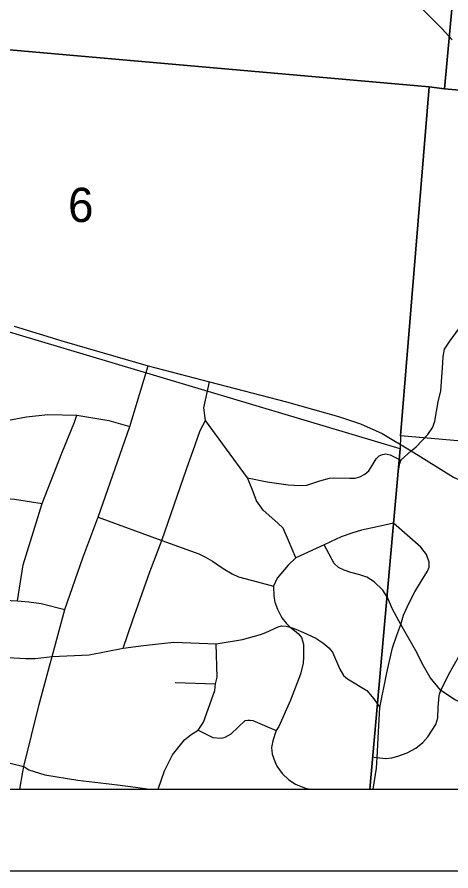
# Model space of a CAD drawing. Extents: x 0 to 34, y 0 to 22.
# Drawn here: x 6.291 to 6.822, y 14 to 15.046 of the extents above; entities that cross this region are included whole.
import ezdxf

# ---------------------------------------------------------------- set-up
doc = ezdxf.new("R2010")
doc.units = 0
for name, color, linetype in [('Default', 7, 'Continuous'), ('GM_X_City_Street', 7, 'Continuous'), ('GM_X_Section', 7, 'Continuous'), ('GM_X_Section_Text', 7, 'Continuous'), ('GM_X_Township_Road', 7, 'Continuous'), ('SH_Data', 7, 'Continuous')]:
    doc.layers.add(name, color=color, linetype=linetype)

msp = doc.modelspace()

# ---------------------------------------------------------------- linework, layer by layer
at = {"layer": 'Default'}
for points in [[(5.7681, 14.1), (6.7232, 14.1), (6.7604, 14.5169), (5.8197, 14.7981)], [(6.7232, 14.1), (7.7734, 14.1), (7.7982, 14.4425), (6.7607, 14.5328), (6.7604, 14.5169)]]:
    msp.add_lwpolyline(points, close=True, dxfattribs=at)
at = {"layer": 'GM_X_City_Street'}
for p, q in [((6.4847, 14.2309), (6.5341, 14.2291)), ((6.2948, 14.1), (6.2983, 14.1212))]:
    msp.add_line(p, q, dxfattribs=at)
for points in [[(6.8242, 15.0182), (6.8115, 15.0321), (6.781, 15.0621)], [(6.2878, 14.6673), (6.3489, 14.6487), (6.4516, 14.6189), (6.5267, 14.5992), (6.6213, 14.5744), (6.6849, 14.5565), (6.7116, 14.5476), (6.7382, 14.5357), (6.7737, 14.5145), (6.8255, 14.4825), (6.8387, 14.476), (6.8561, 14.4708), (6.8764, 14.4688), (6.8922, 14.4689), (6.9027, 14.4708), (6.9464, 14.4822), (7.0132, 14.4998), (7.0513, 14.5043), (7.1054, 14.5033), (7.1104, 14.5031), (7.1598, 14.5007), (7.2478, 14.4934), (7.298, 14.4899), (7.367, 14.4835)], [(6.7737, 14.5145), (6.7799, 14.5195), (6.7943, 14.5344), (6.8005, 14.5436), (6.8028, 14.5509), (6.8069, 14.5746), (6.8102, 14.5882), (6.8128, 14.6218), (6.8131, 14.6302), (6.8148, 14.639), (6.821, 14.6488), (6.8323, 14.664)], [(6.3903, 14.4325), (6.3907, 14.4334), (6.4292, 14.5442), (6.4516, 14.6189)], [(6.4213, 14.273), (6.4326, 14.3063), (6.4539, 14.3663), (6.4684, 14.4048), (6.4989, 14.4921), (6.5093, 14.5219), (6.5155, 14.5394), (6.5221, 14.5518), (6.5198, 14.5672), (6.5267, 14.5992)], [(6.0836, 14.5195), (6.1399, 14.5159), (6.1734, 14.5152), (6.1977, 14.5194), (6.2278, 14.529), (6.2564, 14.5424), (6.2787, 14.5517), (6.3027, 14.5562), (6.3289, 14.5592), (6.3643, 14.5582), (6.4035, 14.5516), (6.4292, 14.5442)], [(6.2918, 14.3307), (6.2988, 14.375), (6.3219, 14.45), (6.3461, 14.5119), (6.3615, 14.5496), (6.3643, 14.5582)], [(6.6326, 14.3836), (6.6237, 14.4049), (6.6171, 14.42), (6.6104, 14.426), (6.5925, 14.4419), (6.5844, 14.4534), (6.579, 14.4676), (6.5735, 14.4814), (6.5221, 14.5518)], [(6.5735, 14.4814), (6.5974, 14.4766), (6.6234, 14.4729), (6.6379, 14.4723), (6.6459, 14.4727), (6.6619, 14.478), (6.6739, 14.4811), (6.6791, 14.4817), (6.6986, 14.4811), (6.7054, 14.4811), (6.7111, 14.4826), (6.7173, 14.4859), (6.7219, 14.4901), (6.7262, 14.4965), (6.731, 14.5046), (6.7348, 14.5084), (6.7389, 14.51), (6.743, 14.5108), (6.748, 14.5098), (6.761, 14.5032)], [(6.7737, 14.5145), (6.761, 14.5032), (6.7591, 14.4978), (6.7575, 14.487), (6.7554, 14.4621), (6.7524, 14.4259), (6.7321, 14.4215), (6.713, 14.4173), (6.701, 14.4138), (6.6883, 14.4091), (6.6674, 14.3996), (6.6326, 14.3836), (6.6233, 14.3747), (6.6099, 14.3586), (6.6054, 14.349), (6.6056, 14.3365), (6.6067, 14.3292), (6.61, 14.3206), (6.6153, 14.3102), (6.6207, 14.3035), (6.6257, 14.2985), (6.6311, 14.2944), (6.6358, 14.2906), (6.6394, 14.2858), (6.6419, 14.2779), (6.6419, 14.2613), (6.6415, 14.2546), (6.6383, 14.2411), (6.6262, 14.2093), (6.6117, 14.177), (6.6084, 14.1719), (6.6043, 14.1594), (6.603, 14.1511), (6.6038, 14.1429), (6.6069, 14.1342), (6.6095, 14.1284), (6.6158, 14.1195), (6.6242, 14.1117), (6.6321, 14.1064), (6.6431, 14.1018), (6.6501, 14.1)], [(6.0877, 14.4963), (6.1019, 14.4782), (6.1088, 14.4724), (6.1154, 14.4684), (6.1243, 14.4658), (6.1371, 14.4645), (6.1912, 14.4634), (6.2492, 14.4588), (6.2883, 14.4553), (6.3219, 14.45)], [(6.8083, 14.2146), (6.8085, 14.2165), (6.8101, 14.221), (6.8201, 14.241), (6.8476, 14.2899), (6.8688, 14.328), (6.8735, 14.3372), (6.8754, 14.3465), (6.8759, 14.3542), (6.8748, 14.3643), (6.8718, 14.373), (6.8685, 14.3854), (6.8616, 14.4055), (6.8556, 14.4221), (6.8533, 14.4462), (6.8532, 14.4593), (6.8561, 14.4708)], [(6.3907, 14.4334), (6.4684, 14.4048), (6.5038, 14.392), (6.5137, 14.3885), (6.5222, 14.3845), (6.5306, 14.3796), (6.5436, 14.3703), (6.5546, 14.3639), (6.5624, 14.3602), (6.5856, 14.3541), (6.6054, 14.349)], [(6.3322, 14.2552), (6.3343, 14.2628), (6.3498, 14.3201), (6.3719, 14.3837), (6.3903, 14.4325)], [(6.7273, 14.1), (6.7312, 14.1257), (6.7322, 14.1391), (6.7338, 14.1705), (6.7353, 14.2002), (6.7442, 14.2428), (6.7511, 14.2734), (6.7562, 14.2887), (6.761, 14.3019), (6.7645, 14.3134), (6.7709, 14.3274), (6.7785, 14.3418), (6.7866, 14.3555), (6.7939, 14.3671), (6.796, 14.3721), (6.7957, 14.3781), (6.7925, 14.3876), (6.7856, 14.3967), (6.7524, 14.4259)], [(6.8706, 14.1923), (6.8281, 14.209), (6.8101, 14.221), (6.7971, 14.2369), (6.7874, 14.254), (6.7806, 14.2675), (6.761, 14.3019), (6.7511, 14.3205), (6.745, 14.3348), (6.739, 14.3438), (6.7287, 14.3542), (6.7194, 14.36), (6.7109, 14.3628), (6.6998, 14.3655), (6.6918, 14.3683), (6.6848, 14.3715), (6.6794, 14.3766), (6.6674, 14.3996)], [(6.2379, 14.3337), (6.2918, 14.3307), (6.3057, 14.3296), (6.3208, 14.3277), (6.3498, 14.3201)], [(6.2801, 14.2614), (6.3019, 14.2603), (6.3134, 14.2604), (6.3343, 14.2628), (6.3795, 14.2645), (6.4213, 14.273), (6.4462, 14.2763), (6.4681, 14.2787), (6.4833, 14.2804), (6.5349, 14.2783), (6.5675, 14.2835), (6.5894, 14.2894), (6.5957, 14.2919), (6.6109, 14.2991), (6.6151, 14.3001), (6.6207, 14.3), (6.6257, 14.2985), (6.6327, 14.2962), (6.6422, 14.2919), (6.6569, 14.285), (6.6658, 14.2793), (6.6729, 14.2734), (6.6774, 14.2681), (6.6863, 14.247), (6.6911, 14.2393), (6.6957, 14.2353), (6.7197, 14.2209), (6.7282, 14.211), (6.7353, 14.2002)], [(6.4639, 14.1), (6.472, 14.1224), (6.4814, 14.1423), (6.4964, 14.1604), (6.5046, 14.167), (6.5129, 14.1723), (6.5195, 14.1821), (6.5333, 14.2211), (6.5341, 14.2291), (6.5364, 14.2374), (6.5349, 14.2783)], [(6.2983, 14.1212), (6.2994, 14.128), (6.3182, 14.204), (6.3322, 14.2552)], [(6.7282, 14.1395), (6.7322, 14.1391), (6.7424, 14.1379), (6.7501, 14.1384), (6.7574, 14.1404), (6.7688, 14.1447), (6.7794, 14.1504), (6.788, 14.1572), (6.7941, 14.1641), (6.8041, 14.1793), (6.8065, 14.1874), (6.807, 14.2001), (6.8083, 14.2146)], [(6.5129, 14.1723), (6.5309, 14.1633), (6.541, 14.1628), (6.5459, 14.1639), (6.5499, 14.1657), (6.5535, 14.1681), (6.5704, 14.1842), (6.5737, 14.1848), (6.5766, 14.1848), (6.5799, 14.1841), (6.6084, 14.1719)], [(6.103, 14.1), (6.1084, 14.111), (6.1168, 14.1197), (6.1296, 14.1303), (6.1434, 14.1385), (6.1554, 14.1431), (6.1718, 14.1473), (6.1892, 14.1489), (6.2072, 14.1476), (6.2489, 14.1401), (6.2994, 14.128), (6.3055, 14.1237), (6.3253, 14.1179), (6.3655, 14.111), (6.4142, 14.1056), (6.4364, 14.1026), (6.4534, 14.1)]]:
    msp.add_lwpolyline(points, dxfattribs=at)
at = {"layer": 'GM_X_Section'}
for points in [[(5.9113, 16.0496), (6.9063, 15.9571), (6.8145, 14.9579), (6.796, 14.9605), (5.8372, 15.0451), (5.8133, 15.0467)], [(6.9063, 15.9571), (7.9035, 15.8736), (7.8278, 14.865), (6.8145, 14.9579)], [(5.8372, 15.0451), (6.796, 14.9605), (6.7607, 14.5328), (6.7604, 14.5169), (5.8197, 14.7981)], [(6.796, 14.9605), (6.8145, 14.9579), (7.8278, 14.865), (7.7982, 14.4425), (6.7607, 14.5328)]]:
    msp.add_lwpolyline(points, close=True, dxfattribs=at)
at = {"layer": 'GM_X_Township_Road'}
msp.add_lwpolyline([(3.9251, 14.1), (8.9, 14.1), (8.9, 20.9)], dxfattribs=at)
at = {"layer": 'SH_Data'}
for p, q in [((2.1, 14.1), (8.9, 14.1)), ((2, 14), (9, 14))]:
    msp.add_line(p, q, dxfattribs=at)

# ---------------------------------------------------------------- texts
at = {"layer": 'GM_X_Section_Text'}
msp.add_text('6', height=0.0419, rotation=0, dxfattribs=at).set_placement((6.3537, 14.7949))

doc.saveas('drawing.dxf')
